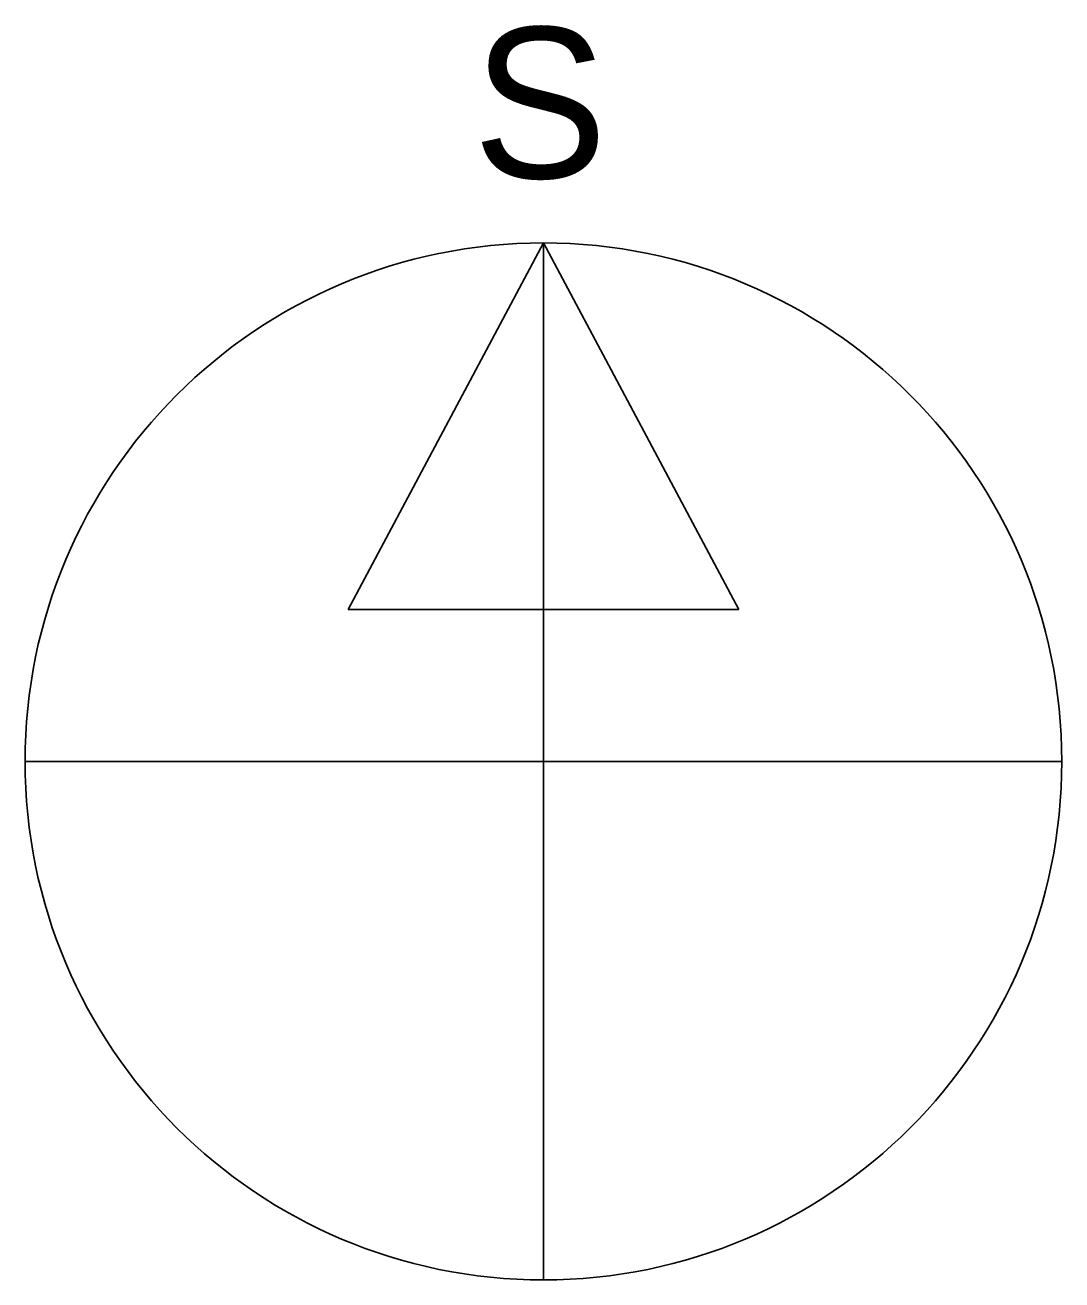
# Model space of a CAD drawing. Extents: x -601580 to 4, y -1204314 to 4.
# Drawn here: x -599754.53 to -599746, y -1203804.18 to -1203793.85 of the extents above; entities that cross this region are included whole.
import ezdxf

# ---------------------------------------------------------------- set-up
doc = ezdxf.new("R2010")
doc.units = 0
doc.layers.add('01 KOTA', color=7, linetype='Continuous')

msp = doc.modelspace()

# ---------------------------------------------------------------- linework, layer by layer
at = {"layer": '01 KOTA'}
for p, q in [((-599750.266, -1203795.64), (-599751.873, -1203798.659)), ((-599750.266, -1203795.64), (-599751.873, -1203798.659)), ((-599750.266, -1203804.178), (-599750.266, -1203795.64)), ((-599750.266, -1203795.64), (-599748.658, -1203798.659)), ((-599750.266, -1203804.178), (-599750.266, -1203795.64)), ((-599750.266, -1203795.64), (-599748.658, -1203798.659)), ((-599751.873, -1203798.659), (-599748.658, -1203798.659)), ((-599751.873, -1203798.659), (-599748.658, -1203798.659)), ((-599750.266, -1203799.909), (-599754.535, -1203799.909)), ((-599750.266, -1203799.909), (-599754.535, -1203799.909)), ((-599750.266, -1203799.909), (-599745.996, -1203799.909)), ((-599750.266, -1203799.909), (-599745.996, -1203799.909))]:
    msp.add_line(p, q, dxfattribs=at)
msp.add_circle((-599750.266, -1203799.909), 4.269, dxfattribs=at)
msp.add_circle((-599750.266, -1203799.909), 4.269, dxfattribs=at)

# ---------------------------------------------------------------- texts
msp.add_text('S', height=1.241).set_placement((-599750.848, -1203795.106))
msp.add_text('S', height=1.241).set_placement((-599750.848, -1203795.106))

doc.saveas('drawing.dxf')
